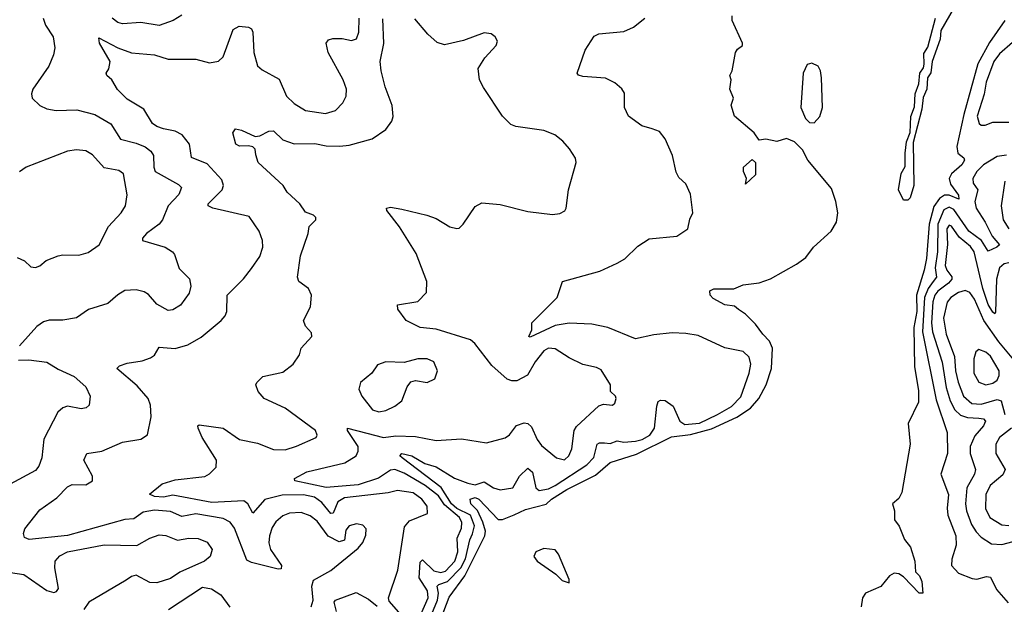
# Model space of a CAD drawing. Extents: x 1603745 to 1745082, y 385868 to 533966.
# Tile 589 of 646: x 1642566 to 1646866, y 504216 to 506768. Entities that reach past the tile are written whole.
import ezdxf

# ---------------------------------------------------------------- set-up
doc = ezdxf.new("R2010")
doc.units = 0

msp = doc.modelspace()

# ---------------------------------------------------------------- linework, layer by layer
at = {"layer": '0CON20XD'}
for points in [[(1646648.2, 506825), (1646588.4, 506721.6), (1646585, 506683.8), (1646550.5, 506585), (1646545, 506536.7), (1646530.5, 506515), (1646527.7, 506465), (1646510.9, 506429.1), (1646505, 506377.5), (1646468, 506232), (1646470, 506045), (1646455, 505990), (1646445, 505980), (1646425, 505980), (1646404.4, 506025), (1646415, 506096.7), (1646433.3, 506126.7), (1646432.5, 506185), (1646438.1, 506235), (1646454.2, 506275.8), (1646457.8, 506345), (1646472.9, 506387.1), (1646476.7, 506445), (1646491.9, 506488.1), (1646496.5, 506535), (1646512.6, 506557.4), (1646516.3, 506573.7), (1646515, 506620), (1646531.1, 506648.9), (1646565.7, 506775)], [(1642669.2, 506775), (1642679.2, 506745), (1642713, 506693), (1642719.4, 506645), (1642714.3, 506615), (1642693.1, 506565), (1642623.3, 506465), (1642618.2, 506445), (1642621.2, 506425), (1642653.8, 506393.8), (1642685, 506379.7), (1642725, 506372), (1642815.4, 506374.6), (1642895, 506354), (1642964.3, 506314.3), (1643007.2, 506247.2), (1643075, 506229.3), (1643115, 506212.7), (1643139.5, 506195), (1643150.8, 506175), (1643151.6, 506125), (1643157.8, 506105), (1643259.4, 506049.4), (1643272.5, 506035), (1643261.1, 506005), (1643214.3, 505955.7), (1643190, 505895), (1643175.9, 505875), (1643119.6, 505835), (1643102.9, 505815), (1643102, 505805), (1643202, 505775), (1643234, 505755), (1643243.1, 505743.1), (1643262.4, 505682.4), (1643307.4, 505637.4), (1643313.5, 505605), (1643306.4, 505575), (1643268.3, 505521.7), (1643235, 505502.2), (1643215, 505499.4), (1643165, 505527.1), (1643128.9, 505568.9), (1643110.4, 505580.4), (1643075, 505589.1), (1643025, 505585.6), (1642995, 505567.5), (1642951.3, 505528.7), (1642867.4, 505502.6), (1642815, 505467.1), (1642755, 505456.9), (1642695, 505456.7), (1642670.8, 505449.2), (1642641.7, 505428.3), (1642565.5, 505345)], [(1644045, 504460.8), (1644065, 504486.7), (1644077.7, 504517.7), (1644079.2, 504545), (1644065, 504562), (1644037, 504567), (1644005, 504559.1), (1643989.9, 504540.1), (1643984, 504496), (1643961.7, 504488.3), (1643913.2, 504513.2), (1643865, 504579.7), (1643835, 504603.2), (1643795, 504616.8), (1643745, 504613.5), (1643715, 504602), (1643685, 504576.4), (1643668.8, 504551.2), (1643656.6, 504515), (1643654.8, 504485), (1643661.7, 504455), (1643709.5, 504385), (1643708.7, 504371.3), (1643695, 504369.5), (1643578.8, 504398.8), (1643558.9, 504408.9), (1643505, 504548.9), (1643485.2, 504575.2), (1643455, 504591.2), (1643335, 504611.5), (1643275, 504600), (1643225, 504621.2), (1643155, 504627.4), (1643105, 504619), (1643065, 504590), (1643026.1, 504586.1), (1642775, 504516.5), (1642608.5, 504498.5), (1642587.4, 504507.4), (1642582.9, 504525), (1642589.5, 504545), (1642655, 504628.6), (1642729.3, 504680.7), (1642775, 504729.4), (1642795, 504738.9), (1642855, 504737.5), (1642883.8, 504755), (1642884.2, 504775), (1642847.1, 504845), (1642860, 504875), (1642925, 504884.1), (1643015, 504924.5), (1643095, 504937.1), (1643125, 504956.7), (1643141.2, 505035), (1643137.2, 505085), (1643127.5, 505115), (1643079.9, 505169.9), (1642991.2, 505245), (1643002.2, 505257.8), (1643035, 505268.5), (1643101.4, 505278.6), (1643138, 505292), (1643155.6, 505304.4), (1643175, 505339.2), (1643245, 505333.6), (1643300.9, 505349.1), (1643358.3, 505381.7), (1643446.7, 505455), (1643464.2, 505475.8), (1643470.8, 505495), (1643472.5, 505565), (1643543.7, 505636.3), (1643578.5, 505681.5), (1643615.3, 505734.7), (1643628.2, 505775), (1643627.3, 505805), (1643612.5, 505845), (1643568.8, 505908.8), (1643410, 505945), (1643390, 505955), (1643389.2, 505965), (1643450.6, 506025), (1643456.7, 506045), (1643448.9, 506068.9), (1643385, 506138.8), (1643316.2, 506166.2), (1643307.8, 506225), (1643275.6, 506265.6), (1643245, 506281.8), (1643195, 506292.1), (1643165, 506301.3), (1643146, 506315), (1643107.9, 506377.9), (1643035, 506421.9), (1642993, 506463), (1642968.1, 506505), (1642946.2, 506525), (1642943.8, 506535), (1642956.1, 506553.9), (1642960.9, 506585), (1642914.7, 506665), (1642911.7, 506688.3), (1642995, 506644.7), (1643055, 506623.4), (1643155, 506615.4), (1643215, 506595.5), (1643335, 506595.6), (1643395, 506579.2), (1643435, 506587.1), (1643455, 506605.8), (1643499.2, 506725), (1643525, 506740.5), (1643565.8, 506735.8), (1643578.1, 506728.1), (1643584.4, 506714.4), (1643589.3, 506625), (1643605, 506567.1), (1643625, 506549.6), (1643698.9, 506508.9), (1643731.5, 506435), (1643765, 506402), (1643815, 506371.8), (1643901.9, 506358.1), (1643945, 506371.2), (1643977.9, 506405), (1643992.5, 506435), (1643993.3, 506465), (1643978.4, 506505), (1643913.5, 506625), (1643904.5, 506665.5), (1643915, 506680.8), (1643933.8, 506686.2), (1643975, 506686.4), (1644015, 506676.9), (1644036.9, 506685), (1644046.7, 506713.3), (1644048.8, 506775)], [(1643275, 506788.2), (1643236, 506764), (1643175, 506742.3), (1643095.9, 506755.9), (1643015, 506750.7), (1642995, 506756.5), (1642970.7, 506775)], [(1644222.2, 504182.2), (1644179.3, 504229.3), (1644176.7, 504245), (1644216.9, 504365), (1644246.5, 504555), (1644268.7, 504581.3), (1644347.8, 504612.2), (1644346.1, 504645), (1644321.8, 504675), (1644285, 504702.9), (1644216.6, 504713.4), (1644175, 504702.5), (1643985, 504681.5), (1643956.1, 504663.9), (1643935.9, 504614.1), (1643925, 504612.4), (1643885, 504660.2), (1643853.3, 504683.3), (1643805, 504694.1), (1643712.7, 504692.7), (1643636.2, 504673.8), (1643585, 504614.3), (1643562.8, 504655), (1643545, 504667.8), (1643405, 504661.3), (1643235, 504693), (1643194.4, 504684.4), (1643155, 504686.7), (1643132.7, 504697.3), (1643188.3, 504741.7), (1643245, 504760), (1643375, 504774.7), (1643395, 504785.5), (1643424.5, 504815), (1643425.9, 504845), (1643363.8, 504945), (1643346, 504985), (1643344, 504996), (1643350, 505000), (1643455.5, 504985.5), (1643526.2, 504935), (1643605, 504919.5), (1643675, 504892.4), (1643725, 504890), (1643775, 504906.2), (1643861.2, 504945), (1643866, 504955), (1643857.5, 504975), (1643725, 505072.5), (1643634.2, 505115), (1643608, 505145), (1643598, 505175), (1643601.2, 505185), (1643628.8, 505211.2), (1643715, 505230), (1643760.8, 505265), (1643788, 505305), (1643795.9, 505334.1), (1643842.5, 505385), (1643840.7, 505400.7), (1643815, 505430), (1643806, 505455), (1643835.8, 505515), (1643840, 505565), (1643828, 505595), (1643785.8, 505625.8), (1643779.2, 505645), (1643792.1, 505737.9), (1643826, 505835), (1643830, 505865), (1643860, 505895), (1643860, 505905), (1643850, 505915), (1643815, 505927.5), (1643790, 505965), (1643734.6, 506014.6), (1643717.1, 506045), (1643607.5, 506145), (1643598, 506178), (1643595, 506203.3), (1643585, 506212.5), (1643565, 506218), (1643526.4, 506216.4), (1643510, 506225), (1643497.5, 506275), (1643508.3, 506291.7), (1643535, 506285.8), (1643595, 506258), (1643615, 506261.2), (1643655, 506282), (1643675, 506282.5), (1643715, 506244.4), (1643765, 506226.5), (1643855, 506227.5), (1643905, 506218.2), (1643965, 506216.2), (1644005, 506220.5), (1644105, 506247.8), (1644165, 506288.8), (1644192, 506325), (1644197.5, 506345), (1644193.2, 506393.2), (1644162.2, 506475), (1644144.4, 506545), (1644141.1, 506585), (1644156, 506664), (1644152.4, 506772.4)], [(1644082.9, 504962.9), (1644155, 504944.1), (1644208.8, 504951.2), (1644295, 504948.2), (1644385, 504931.4), (1644495, 504938.2), (1644605, 504920.8), (1644686.9, 504943.1), (1644705, 504956.2), (1644735, 504997.5), (1644768.8, 505008.8), (1644785, 505005.8), (1644801.2, 504991.2), (1644826, 504936), (1644845, 504910), (1644910, 504855), (1644945, 504847.1), (1644964.4, 504865), (1644977.1, 504895), (1644987.7, 504975), (1644997.2, 504992.8), (1645095, 505082.5), (1645115, 505089.2), (1645155, 505086.2), (1645165.7, 505094.3), (1645170.8, 505115), (1645168, 505125), (1645146, 505145), (1645146, 505175), (1645105, 505239.2), (1645085, 505250), (1645025, 505262.5), (1644965, 505292.5), (1644905, 505331.5), (1644875, 505334.6), (1644855, 505322.3), (1644816.8, 505275), (1644783.4, 505216.6), (1644737.6, 505192.4), (1644715, 505191.1), (1644695, 505199.4), (1644628.7, 505258.7), (1644553.6, 505355), (1644535, 505370.8), (1644385, 505417.3), (1644314.8, 505424.8), (1644254, 505455), (1644217.5, 505505), (1644216, 505524), (1644305, 505538), (1644343, 505577), (1644344.4, 505625), (1644297.9, 505747.9), (1644225, 505864.4), (1644169.2, 505935), (1644167.5, 505945), (1644185, 505949.2), (1644235, 505940.8), (1644344.2, 505914.2), (1644385, 505900), (1644445, 505863.3), (1644475, 505856.7), (1644485, 505857.5), (1644502.5, 505875), (1644555, 505952.5), (1644585, 505968.8), (1644665, 505962), (1644785, 505931.2), (1644892.5, 505917.5), (1644925, 505922.5), (1644946.4, 505933.6), (1644952.5, 505945), (1644963.3, 506025), (1644996.7, 506145), (1644993.3, 506163.3), (1644966.7, 506205), (1644937.7, 506237.7), (1644902.5, 506265), (1644855, 506283.8), (1644732.3, 506302.3), (1644711.2, 506311.2), (1644675, 506347.5), (1644591.7, 506471.7), (1644573.8, 506505), (1644568.8, 506555), (1644597.7, 506602.3), (1644647.5, 506655), (1644652.5, 506675), (1644643, 506693), (1644625, 506706.7), (1644595, 506711.2), (1644505, 506678), (1644422, 506658), (1644389.1, 506669.1), (1644349.2, 506705), (1644291.7, 506771.7)], [(1644366.4, 504175), (1644390.8, 504235), (1644394.9, 504264.9), (1644389.7, 504295), (1644397.2, 504302.8), (1644435, 504315.6), (1644493.3, 504375), (1644512.3, 504415), (1644531.6, 504498.4), (1644543.8, 504523.8), (1644551.9, 504558.1), (1644535.2, 504605.2), (1644475.8, 504635), (1644451.9, 504655), (1644406.7, 504726.7), (1644236.7, 504855), (1644226.9, 504865), (1644235, 504874.3), (1644278.9, 504865), (1644335, 504830.4), (1644385, 504815.8), (1644465, 504767), (1644522.9, 504745), (1644555, 504737.9), (1644595, 504750.4), (1644635, 504724.5), (1644664.2, 504715.8), (1644719.2, 504725), (1644748.2, 504775), (1644785, 504810), (1644805, 504793.5), (1644820.8, 504725), (1644835, 504712.6), (1644875, 504721), (1644905, 504734.9), (1645042.7, 504825), (1645073.1, 504856.9), (1645088.1, 504915), (1645098.2, 504921.8), (1645120.4, 504920.4), (1645145, 504918.5), (1645175, 504930.2), (1645205, 504923.5), (1645255, 504928.5), (1645285, 504935.6), (1645317.8, 504955), (1645338.7, 504985), (1645348.3, 505081.7), (1645355, 505101.4), (1645365, 505107.9), (1645385.3, 505105.3), (1645420.5, 505080.5), (1645449.2, 505015), (1645471, 505001), (1645535, 505006.4), (1645612.9, 505045), (1645675, 505080.4), (1645715, 505122.5), (1645751.2, 505225), (1645758.4, 505265), (1645752.3, 505295), (1645725, 505319.3), (1645645, 505336.2), (1645529, 505389), (1645475, 505398.9), (1645415, 505401.1), (1645335, 505392.9), (1645255, 505375.8), (1645134.7, 505424.7), (1645065, 505439.6), (1644965, 505443.3), (1644905, 505432.6), (1644795, 505382.5), (1644790, 505385), (1644803.3, 505415), (1644802.5, 505445), (1644913.8, 505555), (1644936.7, 505625), (1645099.1, 505670.9), (1645175, 505705.4), (1645208.9, 505725), (1645265, 505778.9), (1645315, 505811.1), (1645436.5, 505823.5), (1645484, 505855), (1645492.2, 505897.8), (1645505.8, 505925), (1645495, 506006.7), (1645475, 506051.2), (1645445, 506080), (1645433, 506103), (1645417.3, 506175), (1645385, 506247.5), (1645359.8, 506279.8), (1645327.6, 506292.4), (1645282.9, 506305), (1645225, 506347.1), (1645207.3, 506385), (1645207, 506447), (1645195, 506466.9), (1645165, 506492.7), (1645125, 506513.2), (1645025, 506520.8), (1645006.2, 506526.2), (1645000, 506535), (1645035.6, 506635), (1645075, 506695.8), (1645095, 506707.1), (1645205, 506716), (1645246.7, 506735), (1645296.7, 506775)], [(1644395, 504125.7), (1644442.3, 504247.7), (1644509.4, 504340.6), (1644597.6, 504515), (1644600.3, 504535), (1644588.2, 504575), (1644565.9, 504625.9), (1644535.9, 504655), (1644533.5, 504675), (1644555, 504681.8), (1644571.6, 504675), (1644655, 504587), (1644675, 504586.2), (1644725, 504606.6), (1644775, 504630.5), (1644865, 504653.9), (1644887.8, 504675), (1644955, 504717), (1645080.1, 504779.9), (1645145, 504834.7), (1645259, 504871), (1645412.2, 504947.8), (1645495, 504957.1), (1645587.3, 504982.7), (1645697.5, 505032.5), (1645758, 505072), (1645793.2, 505115), (1645825.5, 505175), (1645849.1, 505245), (1645854, 505335), (1645840.8, 505365), (1645810.8, 505395), (1645779.7, 505439.7), (1645735, 505483.3), (1645705, 505503.8), (1645687.9, 505517.9), (1645645, 505523.3), (1645595, 505551.2), (1645581.2, 505565), (1645579.4, 505585), (1645597.3, 505592.7), (1645685, 505593.2), (1645725, 505610.8), (1645795, 505620), (1645845, 505636.7), (1645958.3, 505701.7), (1645999.3, 505730.7), (1646032.5, 505775), (1646110, 505845), (1646133.3, 505885), (1646138.8, 505925), (1646130, 505975), (1646110.7, 506030.7), (1646007.5, 506155), (1645985, 506200), (1645950, 506235), (1645915, 506250), (1645873, 506237), (1645825, 506246.2), (1645795, 506242.5), (1645773.3, 506275), (1645687.5, 506347.5), (1645672.5, 506395), (1645682.5, 506425), (1645667.5, 506465), (1645672.5, 506505), (1645667.5, 506525), (1645676.7, 506545), (1645692.5, 506625), (1645700.7, 506639.3), (1645722.5, 506655), (1645722.5, 506665), (1645677.5, 506765), (1645677.5, 506785)], [(1646867.5, 506765), (1646800.7, 506669.3), (1646749.4, 506575), (1646689, 506355), (1646658.9, 506215), (1646663.3, 506185), (1646689.2, 506165), (1646692.5, 506155), (1646680.6, 506135), (1646635.1, 506094.9), (1646624.8, 506075), (1646630.1, 506050.1), (1646665, 506002.9), (1646666.4, 505985), (1646625, 506001.7), (1646605, 506002.3), (1646582, 505988), (1646557.7, 505952.3), (1646537.4, 505875), (1646525.5, 505725.5), (1646515.6, 505674.4), (1646481.7, 505565), (1646483.2, 505495), (1646471, 505425), (1646473.2, 505255), (1646491.2, 505148.8), (1646490.8, 505099.2), (1646446.5, 505005), (1646454.2, 504915), (1646418.8, 504705), (1646405, 504677.5), (1646377.5, 504655), (1646386.7, 504625), (1646386.2, 504585), (1646406.8, 504556.8), (1646429.8, 504499.8), (1646455.7, 504465), (1646475.7, 504405), (1646478.3, 504358.3), (1646495, 504340), (1646505, 504316.2), (1646510, 504265), (1646494, 504265), (1646425, 504336.7), (1646405, 504350), (1646385, 504352.5), (1646365, 504340), (1646326.4, 504293.6), (1646260, 504265), (1646246.7, 504245), (1646240, 504205)], [(1646902.1, 506667.9), (1646845, 506619.2), (1646819.4, 506585), (1646785.9, 506495), (1646777.4, 506442.6), (1646747.5, 506347.5), (1646755.8, 506315.7), (1646765, 506307.3), (1646782.8, 506307.2), (1646815, 506321.3), (1646885, 506320.6)], [(1646035, 506317.5), (1646060, 506345), (1646072, 506385), (1646068, 506515), (1646063.8, 506545), (1646053.3, 506565), (1646025, 506578), (1646005, 506572.5), (1645986.7, 506535), (1645977.5, 506385), (1645997, 506337), (1646015, 506320), (1646035, 506317.5)], [(1642555, 505730), (1642586.7, 505715), (1642615, 505688.8), (1642635, 505686), (1642655, 505694), (1642682.6, 505717.4), (1642735, 505736.9), (1642755, 505741.9), (1642825, 505740.8), (1642865, 505752.5), (1642913.1, 505785), (1642953.8, 505865), (1643009.5, 505925), (1643028.2, 505955), (1643036.1, 506003.9), (1643019.4, 506095), (1642999.2, 506109.2), (1642935, 506121.8), (1642885, 506178.1), (1642855, 506195.6), (1642815, 506200), (1642775, 506194.4), (1642595, 506124.3), (1642565, 506104.3)], [(1645735, 506050), (1645740, 506075), (1645727.5, 506105), (1645727.5, 506125), (1645765, 506157.5), (1645780, 506145), (1645779.3, 506090.7), (1645735, 506050)], [(1646875, 506176.7), (1646835, 506171.7), (1646774.7, 506135), (1646745.3, 506105), (1646728.2, 506075), (1646730.4, 506055), (1646750, 506025), (1646737.5, 505975), (1646743, 505945), (1646782.7, 505885), (1646812.7, 505822.7), (1646845.4, 505785), (1646833.5, 505775), (1646795, 505757.1), (1646765.6, 505805), (1646710.8, 505845), (1646645, 505939.3), (1646625, 505950), (1646602.2, 505937.8), (1646576, 505875), (1646574.1, 505755), (1646564.5, 505685), (1646569.5, 505645), (1646554.9, 505625.1), (1646532.9, 505595), (1646516.6, 505555), (1646508.6, 505405), (1646568.3, 505108.3), (1646616.6, 504966.6), (1646618.1, 504875), (1646587.9, 504785), (1646621.9, 504695), (1646615.7, 504635.7), (1646619.1, 504605), (1646654.7, 504515), (1646655.9, 504474.1), (1646636.3, 504413.7), (1646635.5, 504385.5), (1646665, 504352), (1646725, 504328.2), (1646745, 504325.8), (1646787.4, 504337.4), (1646805, 504334.2), (1646831.6, 504281.6), (1646883, 504223)], [(1646867.3, 506062.7), (1646851.8, 505955), (1646860.3, 505895), (1646885, 505854.6)], [(1646885, 505707.5), (1646865, 505703.2), (1646844.8, 505685), (1646831, 505635), (1646827.8, 505492.2), (1646825, 505484.4), (1646815, 505491.8), (1646795, 505524.7), (1646771.2, 505595), (1646734.1, 505755), (1646717.6, 505777.6), (1646668.9, 505818.9), (1646635, 505866.9), (1646625, 505871.8), (1646614.1, 505855), (1646617.1, 505787.1), (1646607.9, 505695), (1646614.5, 505675), (1646636.2, 505646.2), (1646636.1, 505635), (1646622.5, 505617.5), (1646575, 505583.2), (1646562.2, 505565), (1646553.7, 505536.3), (1646548.4, 505445), (1646552.4, 505405), (1646593.7, 505273.7), (1646612.4, 505162.4), (1646629.2, 505105), (1646649.4, 505065), (1646675, 505041.7), (1646705, 505031), (1646755, 505028.3), (1646775.2, 505025.2), (1646783.6, 505015), (1646775.3, 504995), (1646737.6, 504952.4), (1646717.3, 504905), (1646716.8, 504875), (1646740.3, 504805), (1646735.3, 504785), (1646702.5, 504725), (1646696.6, 504655), (1646700.7, 504625), (1646722.6, 504565), (1646742.3, 504532.3), (1646765, 504509.2), (1646810.3, 504480.3), (1646855, 504477.2), (1646953.2, 504503.2)], [(1646915, 505274.8), (1646842.1, 505362.1), (1646776.3, 505455), (1646735, 505548), (1646715, 505577.2), (1646695, 505585.8), (1646665, 505577.1), (1646632.3, 505555), (1646615.7, 505535), (1646599.8, 505465), (1646611.8, 505395), (1646648.7, 505298.7), (1646653, 505235), (1646664, 505186), (1646687.4, 505125), (1646723.3, 505093.3), (1646765, 505090.5), (1646835, 505110.5), (1646852.5, 505105), (1646867.9, 505045)], [(1646785, 505174.7), (1646815, 505181.8), (1646834.5, 505195), (1646843.8, 505215), (1646843.8, 505235), (1646805, 505299.6), (1646785, 505316.2), (1646755, 505329.2), (1646741.5, 505318.5), (1646732.3, 505287.7), (1646732.9, 505225), (1646755, 505185.5), (1646785, 505174.7)], [(1642561.3, 505281.3), (1642606.4, 505283.6), (1642685, 505273.5), (1642735, 505242.8), (1642805, 505211.1), (1642855.4, 505165.4), (1642874, 505125), (1642870, 505085), (1642856.2, 505073.8), (1642835, 505069.5), (1642775, 505080.9), (1642755, 505073.6), (1642733.3, 505055), (1642672.4, 504937.6), (1642662.5, 504855), (1642650.2, 504819.8), (1642635, 504800), (1642525, 504740.9)], [(1644135, 505056.2), (1644165, 505062.7), (1644205, 505081.2), (1644234.4, 505105), (1644258.9, 505165), (1644275, 505188), (1644295, 505192.9), (1644345, 505184.5), (1644379.1, 505200.9), (1644390.9, 505235), (1644375, 505274.3), (1644345, 505287.8), (1644305, 505288.1), (1644245, 505272.5), (1644165, 505274.2), (1644128.8, 505261.2), (1644103.8, 505225), (1644054, 505185), (1644047.1, 505155), (1644060.6, 505125), (1644107.1, 505065), (1644135, 505056.2)], [(1644317.6, 504172.4), (1644349.3, 504245), (1644347.5, 504275), (1644311.3, 504331.3), (1644315, 504400), (1644325, 504410), (1644375, 504362.8), (1644405, 504355.6), (1644425, 504360.6), (1644467, 504405), (1644479.3, 504445), (1644476.5, 504505), (1644495, 504548.9), (1644497.1, 504572.9), (1644486.4, 504595), (1644421, 504651), (1644395, 504689.4), (1644337.6, 504735), (1644245, 504789.4), (1644205, 504804), (1644185, 504801.3), (1644133.7, 504766.3), (1644045, 504738.2), (1643905, 504726.6), (1643767.5, 504755), (1643766, 504765), (1643820, 504795), (1643986.3, 504833.7), (1644035, 504864.4), (1644044.7, 504885), (1644044.2, 504905), (1643997.9, 504975), (1643997.5, 504985), (1644082.9, 504962.9)], [(1646896.8, 504985), (1646844.7, 504945), (1646828.7, 504915), (1646828.7, 504875), (1646868.9, 504805), (1646859, 504781), (1646803.6, 504735), (1646784.5, 504695.5), (1646783.7, 504635), (1646802.3, 504595), (1646855, 504563.2), (1646885, 504560.9)], [(1642456, 504366), (1642585, 504346.6), (1642685, 504276.5), (1642715, 504268.1), (1642727.5, 504272.5), (1642735.6, 504285), (1642720, 504375), (1642721.5, 504405), (1642741.5, 504428.5), (1642775, 504444.7), (1642935, 504475.8), (1643077.5, 504472.5), (1643135, 504505.4), (1643175, 504519.6), (1643205, 504516.9), (1643255, 504496), (1643305, 504504.6), (1643345, 504503.3), (1643385, 504487.1), (1643407.1, 504455), (1643398.2, 504425), (1643373.1, 504405), (1643265, 504356), (1643225, 504328.9), (1643165, 504310), (1643135, 504312.1), (1643075, 504342.9), (1643055, 504338.2), (1643031.2, 504321.2), (1642868.1, 504225), (1642847, 504193)], [(1643838.8, 504205), (1643847.4, 504235), (1643841.8, 504295), (1643848.9, 504321.1), (1643925.7, 504364.3), (1644045, 504460.8)], [(1644965, 504310), (1644966.2, 504325), (1644918.6, 504435), (1644904.5, 504454.5), (1644855, 504459.3), (1644819.5, 504445), (1644812.1, 504425), (1644825.6, 504405), (1644907.3, 504347.3), (1644935, 504320.8), (1644965, 504310)], [(1643215.7, 504194.3), (1643365, 504291.8), (1643404.3, 504284.3), (1643445, 504257.8), (1643483.4, 504203.4)], [(1643949.7, 504185), (1643939.6, 504225), (1643945, 504234.4), (1644035, 504267.2), (1644089.4, 504239.4), (1644127.7, 504207.7)]]:
    msp.add_lwpolyline(points, dxfattribs=at)

doc.saveas('drawing.dxf')
